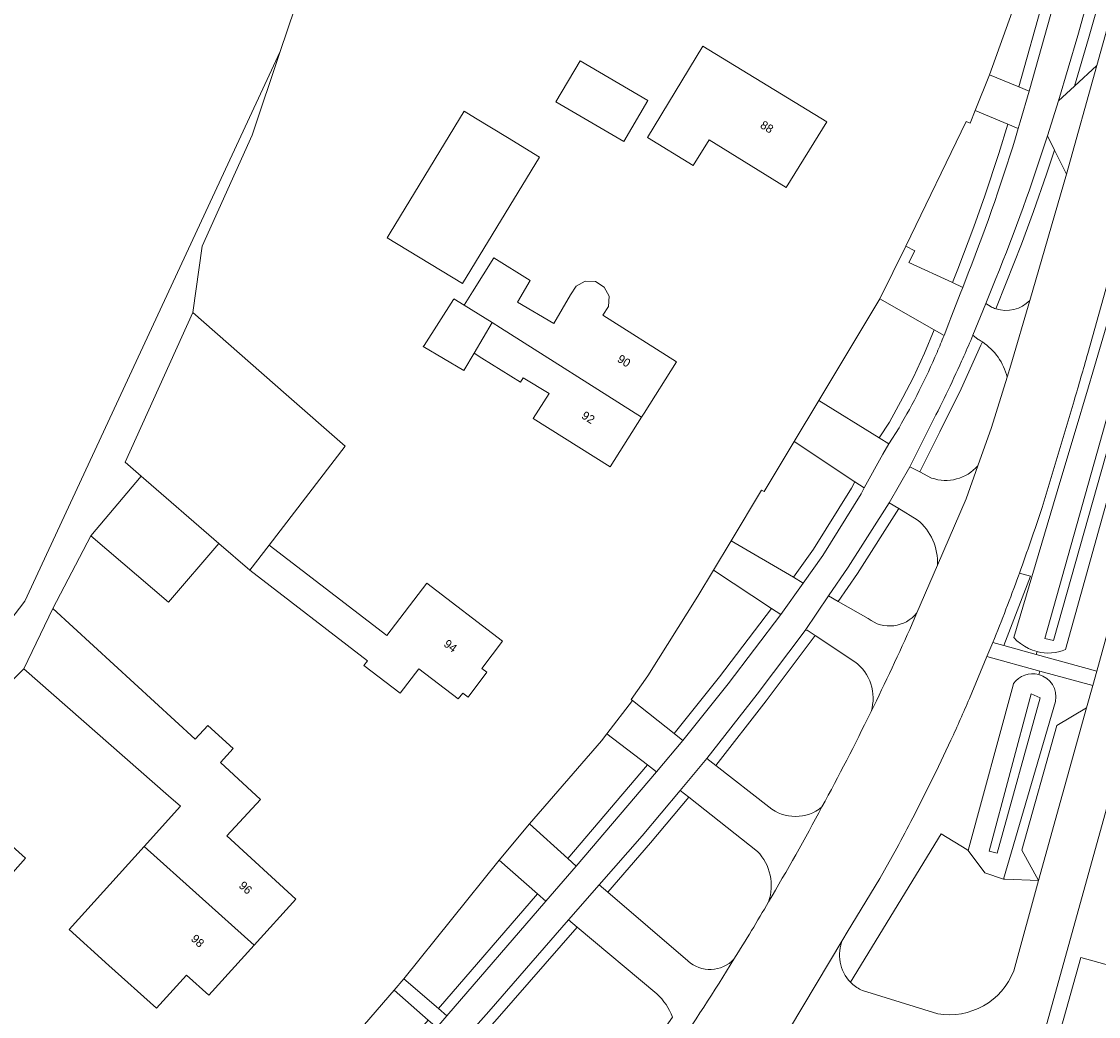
# Model space of a CAD drawing. Header units: metres. Extents: x 151448 to 154749, y 463108 to 465296.
# Tile 387 of 449: x 154098 to 154194, y 464697 to 464786. Entities that reach past the tile are written whole.
import ezdxf
from ezdxf.enums import TextEntityAlignment as Align

# ---------------------------------------------------------------- set-up
doc = ezdxf.new("R2010")
doc.units = ezdxf.units.M
for name, color, linetype, lineweight in [('B-PV-GR-BEPLANTING_CULTUUR_BOSPLANTSOEN-GV', 253, 'Continuous', 9), ('B-PV-GR-GRAS-GV', 253, 'Continuous', 9), ('B-PV-GW-TALUD_KRUIN-G', 253, 'Continuous', 9), ('B-PV-OG-BEBOUWING-GV', 1, 'Continuous', 9), ('B-PV-OG-BEBOUWING-T18', 2, 'Continuous', 9), ('B-PV-OG-TERREIN_BEGROEID-GV', 253, 'Continuous', 9), ('B-PV-OG-TERREIN_ERF-GV', 253, 'Continuous', 9), ('B-PV-VH-GESLOTENVERHARDING_ASFALT-GV', 253, 'Continuous', 9), ('B-PV-VH-OPENVERHARDING_BETONSTRAATSTEEN-GV', 253, 'Continuous', 9), ('B-PV-VH-OPENVERHARDING_STRAATBAKSTEEN-GV', 253, 'Continuous', 9), ('B-PV-VH-OPENVERHARDING_TEGEL-GV', 253, 'Continuous', 9)]:
    doc.layers.add(name, color=color, linetype=linetype, lineweight=lineweight)
doc.styles.add('Drong', font='txt', dxfattribs={"height": 1.8})

msp = doc.modelspace()

# ---------------------------------------------------------------- linework, layer by layer
at = {"layer": 'B-PV-GR-BEPLANTING_CULTUUR_BOSPLANTSOEN-GV', "flags": 128}
for points in [[(154181.92, 464712.15), (154181.795, 464712.226), (154179.517, 464713.617), (154171.443, 464700.388), (154171.524, 464700.297)], [(154185.993, 464701.412), (154188.206, 464709.463), (154185.205, 464709.566), (154185.08, 464709.57), (154183.42, 464710.14), (154181.92, 464712.15)], [(154172.494, 464699.639), (154179.204, 464697.579)]]:
    msp.add_lwpolyline(points, dxfattribs=at)
at = {"layer": 'B-PV-GR-BEPLANTING_CULTUUR_BOSPLANTSOEN-GV'}
for points in [[(154179.204, 464697.579, 0.356614), (154185.993, 464701.412)], [(154171.524, 464700.297, 0.082346), (154172.494, 464699.639)]]:
    msp.add_lwpolyline(points, format="xyb", dxfattribs=at)
at = {"layer": 'B-PV-GR-GRAS-GV', "flags": 128}
msp.add_lwpolyline([(153979.5, 464794.084), (153985.575, 464785.275), (153991.288, 464778.968), (153996.086, 464774.341), (154009.17, 464757.828), (154025.403, 464738.648), (154038.708, 464724.793), (154050.347, 464713.11), (154065.254, 464697.174), (154065.645, 464696.195), (154065.594, 464695.748), (154065.156, 464695.422), (154065.318, 464694.935), (154066.749, 464696.534), (154077.509, 464707.066), (154081.525, 464713.096), (154097.813, 464734.364), (154120.579, 464783.401), (154124.531, 464795.1)], dxfattribs=at)
at = {"layer": 'B-PV-GW-TALUD_KRUIN-G', "flags": 128}
for points in [[(154202.73, 464777.57), (154189.52, 464730.86), (154188.77, 464731.04), (154201.94, 464777.88)], [(154183.79, 464712.08), (154187.53, 464726.12), (154188.33, 464725.75), (154184.51, 464711.91)]]:
    msp.add_lwpolyline(points, close=True, dxfattribs=at)
at = {"layer": 'B-PV-OG-BEBOUWING-GV', "flags": 128}
for points in [[(154157.414, 464773.237), (154158.84, 464775.526), (154165.682, 464771.265), (154169.328, 464777.119), (154158.274, 464783.86), (154153.32, 464775.734)], [(154145.167, 464778.895), (154151.218, 464775.353), (154153.365, 464779.021), (154147.314, 464782.563)], [(154136.974, 464778.062), (154130.377, 464767.209), (154130.121, 464766.788), (154136.834, 464762.707), (154143.688, 464773.98), (154140.836, 464775.714), (154137.979, 464777.451)], [(154152.8, 464750.785), (154153.02, 464751.133), (154155.916, 464755.723), (154149.353, 464759.864), (154149.85, 464760.651), (154149.904, 464761.569), (154149.46, 464762.375), (154148.682, 464762.866), (154147.763, 464762.92), (154146.957, 464762.476), (154146.461, 464761.689), (154144.96, 464759.137), (154141.724, 464761.04), (154142.858, 464762.967), (154139.628, 464764.982), (154137.734, 464761.955), (154136.989, 464760.765), (154139.476, 464759.209), (154140.231, 464758.737)], [(154139.476, 464759.209), (154136.989, 464760.765), (154136.059, 464761.348), (154136.022, 464761.288), (154133.399, 464757.18), (154133.322, 464757.093), (154136.939, 464754.942), (154137.859, 464756.49)], [(154108.166, 464745.52), (154115.112, 464739.522), (154117.877, 464737.134), (154119.597, 464739.372), (154126.365, 464748.183), (154121.108, 464752.797), (154112.766, 464760.118), (154106.738, 464746.754)], [(154152.8, 464750.785), (154140.231, 464758.737), (154139.476, 464759.209), (154137.859, 464756.49), (154138.558, 464756.054), (154142.009, 464753.902), (154142.233, 464754.278), (154144.549, 464752.896), (154143.142, 464750.667), (154149.996, 464746.342)], [(154115.112, 464739.522), (154108.166, 464745.52), (154103.675, 464740.205), (154110.62, 464734.279)], [(154133.662, 464735.97), (154130.084, 464731.307), (154119.597, 464739.372), (154117.877, 464737.134), (154128.354, 464729.053), (154128.031, 464728.632), (154131.259, 464726.155), (154132.941, 464728.347), (154136.456, 464725.651), (154136.859, 464726.176), (154137.342, 464725.816), (154138.997, 464728.037), (154138.545, 464728.374), (154140.404, 464730.797)], [(154110.614, 464717.017), (154111.676, 464716.085), (154108.432, 464712.489), (154118.26, 464703.702), (154121.956, 464707.799), (154115.826, 464713.44), (154118.819, 464716.692), (154115.239, 464719.987), (154116.38, 464721.219), (154114.114, 464723.278), (154112.985, 464722.06), (154100.31, 464733.724), (154097.714, 464728.348)], [(154094.426, 464707.613), (154097.868, 464711.449), (154090.734, 464717.856), (154087.328, 464714.019), (154088.679, 464712.786)], [(154101.752, 464705.084), (154105.287, 464701.895), (154109.536, 464698.062), (154112.214, 464701.031), (154114.219, 464699.222), (154118.26, 464703.702), (154108.432, 464712.489)], [(154201.39, 464703.31), (154200.54, 464700.23), (154191.97, 464702.6), (154189.99, 464695.48), (154191.19, 464695.15), (154188.54, 464685.61), (154196.2, 464683.49), (154198.84, 464693.02), (154206.35, 464690.94), (154209.239, 464701.193), (154206.928, 464701.816)]]:
    msp.add_lwpolyline(points, close=True, dxfattribs=at)
at = {"layer": 'B-PV-OG-TERREIN_BEGROEID-GV', "flags": 128}
for points in [[(154183.825, 464781.304), (154186.432, 464780.24), (154188.62, 464787.997), (154188.928, 464789.126), (154189.944, 464792.831), (154188.298, 464793.735)], [(154186.432, 464780.24), (154187.362, 464779.86), (154189.567, 464787.672), (154189.885, 464788.833), (154190.846, 464792.336), (154189.944, 464792.831), (154188.928, 464789.126), (154188.62, 464787.997)], [(154191.397, 464780.305), (154192.655, 464784.551), (154193.929, 464789.064), (154194.113, 464789.736), (154193.175, 464790.097), (154192.966, 464789.332), (154191.694, 464784.829), (154189.966, 464778.997)], [(154191.397, 464780.305), (154193.408, 464782.145), (154194.325, 464785.437), (154195.292, 464789.282), (154194.113, 464789.736), (154193.929, 464789.064), (154192.655, 464784.551)], [(154108.166, 464745.52), (154106.738, 464746.754), (154112.766, 464760.118), (154113.604, 464766.036), (154118.058, 464775.939), (154120.579, 464783.401), (154097.813, 464734.364), (154081.525, 464713.096), (154077.509, 464707.066), (154083.904, 464713.326), (154094.715, 464725.328), (154097.714, 464728.348), (154100.31, 464733.724), (154103.675, 464740.205)], [(154176.364, 464766.026), (154177.176, 464765.609), (154176.644, 464764.572), (154180.529, 464762.776), (154180.998, 464763.987), (154182.425, 464767.756), (154183.4, 464770.505), (154184.664, 464774.309), (154185.468, 464776.912), (154182.553, 464778.144), (154182.089, 464776.991), (154181.738, 464777.161)], [(154202.73, 464777.57), (154201.94, 464777.88), (154188.77, 464731.04), (154189.52, 464730.86)], [(154202.73, 464777.57), (154189.52, 464730.86), (154188.77, 464731.04), (154201.94, 464777.88)], [(154168.598, 464752.275), (154173.998, 464748.935), (154174.897, 464750.349), (154176.106, 464752.522), (154177.038, 464754.36), (154178.028, 464756.497), (154178.894, 464758.565), (154174.037, 464761.321)], [(154160.786, 464739.762), (154166.347, 464736.498), (154168.122, 464738.998), (154171.517, 464744.46), (154171.825, 464745.019), (154166.395, 464748.612), (154163.717, 464744.158), (154163.505, 464744.285)], [(154172.662, 464744.465), (154171.825, 464745.019), (154171.517, 464744.46), (154168.122, 464738.998), (154166.347, 464736.498), (154167.213, 464735.989), (154168.955, 464738.444), (154172.38, 464743.954)], [(154170.339, 464734.339), (154172.054, 464736.851), (154175.743, 464742.634), (154174.889, 464743.155), (154171.219, 464737.402), (154169.468, 464734.837)], [(154164.382, 464733.724), (154159.203, 464737.129), (154157.806, 464734.804), (154153.354, 464727.724), (154151.879, 464725.598), (154152.003, 464725.512), (154155.704, 464722.574), (154159.737, 464727.622)], [(154165.216, 464733.176), (154164.382, 464733.724), (154159.737, 464727.622), (154155.704, 464722.574), (154156.487, 464721.953), (154160.526, 464727.007)], [(154168.289, 464731.323), (154167.576, 464731.799), (154167.374, 464731.769), (154163.118, 464726.084), (154158.618, 464720.336), (154159.407, 464719.721), (154163.912, 464725.476)], [(154183.79, 464712.08), (154184.51, 464711.91), (154188.33, 464725.75), (154187.53, 464726.12)], [(154183.79, 464712.08), (154187.53, 464726.12), (154188.33, 464725.75), (154184.51, 464711.91)], [(154142.793, 464714.504), (154146.221, 464711.415), (154153.338, 464719.772), (154149.712, 464722.531), (154149.236, 464721.91)], [(154146.221, 464711.415), (154146.964, 464710.745), (154154.135, 464719.165), (154153.338, 464719.772)], [(154157.024, 464716.882), (154156.238, 464717.501), (154152.842, 464713.456), (154149.024, 464709.08), (154149.782, 464708.428), (154153.602, 464712.806)], [(154143.521, 464708.267), (154140.09, 464711.269), (154131.608, 464700.703), (154134.684, 464698.04)], [(154134.684, 464698.04), (154135.441, 464697.386), (154144.273, 464707.609), (154143.521, 464708.267)], [(154147.054, 464705.302), (154146.288, 464705.945), (154139.172, 464697.79), (154132.542, 464690.323), (154133.273, 464689.64), (154139.923, 464697.129)], [(154125.656, 464688.647), (154129.51, 464693.042), (154129.961, 464692.647), (154133.78, 464697.004), (154130.727, 464699.676), (154123.189, 464690.944)]]:
    msp.add_lwpolyline(points, close=True, dxfattribs=at)
for points in [[(154202.369, 464779.418), (154202.464, 464779.76), (154199.303, 464780.639), (154195.76, 464767.97), (154194.205, 464762.201), (154192.59, 464756.45)], [(154186.496, 464736.881), (154187.469, 464736.611), (154185.099, 464730.417), (154187.99, 464729.616), (154188.066, 464729.891), (154187.671, 464729.998), (154187.294, 464730.158), (154186.933, 464730.354), (154186.593, 464730.583), (154186.277, 464730.844), (154185.987, 464731.134), (154190.1, 464744.94), (154191.38, 464749.208), (154192.65, 464753.48), (154193.035, 464754.789), (154195.12, 464761.87), (154196.31, 464766.129), (154197.46, 464770.4), (154200.121, 464779.36)], [(154200.121, 464779.36), (154197.46, 464770.4), (154196.31, 464766.129), (154195.12, 464761.87), (154193.035, 464754.789), (154192.65, 464753.48), (154191.38, 464749.208), (154190.1, 464744.94), (154185.987, 464731.134), (154186.277, 464730.844), (154186.593, 464730.583), (154186.933, 464730.354), (154187.294, 464730.158), (154187.671, 464729.998), (154188.066, 464729.891), (154188.38, 464729.807), (154188.702, 464729.765), (154189.026, 464729.749), (154189.35, 464729.759), (154189.673, 464729.794), (154189.992, 464729.855), (154190.305, 464729.941), (154190.61, 464730.051), (154204.05, 464778.26)], [(154204.05, 464778.26), (154190.61, 464730.051), (154190.305, 464729.941), (154189.992, 464729.855), (154189.673, 464729.794), (154189.35, 464729.759), (154189.026, 464729.749), (154188.702, 464729.765), (154188.38, 464729.807), (154188.066, 464729.891), (154187.99, 464729.616), (154193.395, 464728.119), (154197.596, 464743.306), (154196.16, 464746.07), (154202.49, 464768.83), (154205.14, 464770.333), (154207.365, 464778.396)], [(154186.396, 464776.519), (154185.468, 464776.912), (154184.664, 464774.309), (154183.4, 464770.505), (154182.425, 464767.756), (154180.998, 464763.987), (154180.529, 464762.776), (154181.438, 464762.356), (154181.932, 464763.629)], [(154184.388, 464760.441), (154185.323, 464762.769), (154186.67, 464766.196), (154187.759, 464769.127), (154188.923, 464772.45), (154189.629, 464774.594), (154189, 464775.881)], [(154189.629, 464774.594), (154188.923, 464772.45), (154187.759, 464769.127), (154186.67, 464766.196), (154185.323, 464762.769), (154184.388, 464760.441)], [(154187.423, 464761.18), (154190.682, 464772.44), (154189.629, 464774.594)], [(154184.394, 464763.138), (154183.497, 464760.905)], [(154183.497, 464760.905), (154183.961, 464760.615)], [(154179.771, 464758.067), (154178.894, 464758.565), (154178.028, 464756.497), (154177.038, 464754.36), (154176.106, 464752.522), (154174.897, 464750.349), (154173.998, 464748.935), (154174.849, 464748.408), (154175.757, 464749.837)], [(154182.807, 464757.719), (154182.351, 464758.101), (154182.15, 464757.611)], [(154178.498, 464749.907), (154176.731, 464746.365), (154177.617, 464745.901), (154179.393, 464749.462), (154181.294, 464753.3), (154183.068, 464757.215), (154183.19, 464757.485)], [(154183.19, 464757.485), (154183.068, 464757.215), (154181.294, 464753.3), (154179.393, 464749.462), (154177.617, 464745.901), (154178.664, 464745.355)], [(154182.785, 464746.453), (154184.005, 464749.867), (154185.403, 464754.345)], [(154175.743, 464742.634), (154172.054, 464736.851), (154170.339, 464734.339), (154173.007, 464732.816)], [(154177.384, 464741.631), (154175.743, 464742.634)], [(154188.519, 464742.738), (154188.49, 464742.65)], [(154177.36, 464733.325), (154179.182, 464737.568)], [(154171.809, 464728.976), (154168.289, 464731.323), (154163.912, 464725.476), (154159.407, 464719.721), (154164.16, 464716.017)], [(154188.221, 464727.834), (154188.304, 464728.137), (154183.585, 464729.425), (154182.033, 464725.684)], [(154188.206, 464709.463), (154186.72, 464712.16), (154189.82, 464723.28), (154192.49, 464724.856), (154193.042, 464726.844), (154188.304, 464728.137), (154188.221, 464727.834)], [(154171.443, 464700.388), (154179.517, 464713.617), (154181.795, 464712.226), (154181.92, 464712.15), (154185.946, 464726.895), (154185.98, 464727.022)], [(154185.98, 464727.022), (154185.946, 464726.895), (154181.92, 464712.15), (154183.42, 464710.14), (154185.08, 464709.57), (154189.711, 464725.431)], [(154189.711, 464725.431), (154185.08, 464709.57), (154185.205, 464709.566), (154188.206, 464709.463)], [(154173.211, 464724.415), (154173.264, 464724.527)], [(154180.391, 464721.99), (154179.057, 464719.174), (154176.99, 464715.06)], [(154163.147, 464712.056), (154157.024, 464716.882), (154153.602, 464712.806), (154149.782, 464708.428), (154156.923, 464702.287)], [(154175.549, 464712.339), (154174.05, 464709.65), (154171.12, 464704.85), (154170.737, 464704.192)], [(154154.153, 464699.339), (154147.054, 464705.302), (154139.923, 464697.129), (154133.273, 464689.64), (154143.251, 464680.327), (154148.15, 464686.705), (154155.55, 464697.285)]]:
    msp.add_lwpolyline(points, dxfattribs=at)
at = {"layer": 'B-PV-OG-TERREIN_BEGROEID-GV'}
for points in [[(154181.932, 464763.629, 0.02014), (154186.396, 464776.519)], [(154189, 464775.881, -0.018979), (154184.394, 464763.138)], [(154183.961, 464760.615, 0.037864), (154184.388, 464760.441)], [(154184.388, 464760.441, 0.284415), (154187.423, 464761.18)], [(154179.145, 464756.556, 0.006309), (154179.771, 464758.067)], [(154182.15, 464757.611, -0.003798), (154181.337, 464755.778)], [(154183.19, 464757.485, 0.021018), (154182.807, 464757.719)], [(154185.403, 464754.345, 0.186262), (154183.19, 464757.485)], [(154175.757, 464749.837, 0.03037), (154179.145, 464756.556)], [(154181.337, 464755.778, -0.0131), (154178.498, 464749.907)], [(154192.59, 464756.45, -0.001441), (154191.37, 464752.238)], [(154191.37, 464752.238, -0.003476), (154188.519, 464742.738)], [(154178.664, 464745.355, 0.308668), (154182.785, 464746.453)], [(154188.49, 464742.65, -0.007306), (154186.496, 464736.881)], [(154179.182, 464737.568, 0.244155), (154177.384, 464741.631)], [(154173.007, 464732.816, 0.407297), (154177.36, 464733.325)], [(154173.264, 464724.527, 0.321173), (154171.809, 464728.976)], [(154185.98, 464727.022, -0.315997), (154188.221, 464727.834)], [(154188.221, 464727.834, 0.315997), (154185.98, 464727.022)], [(154189.711, 464725.431, 0.393754), (154188.221, 464727.834)], [(154188.221, 464727.834, -0.393754), (154189.711, 464725.431)], [(154182.033, 464725.684, -0.005978), (154180.391, 464721.99)], [(154168.888, 464716.019, 0.009662), (154173.211, 464724.415)], [(154164.16, 464716.017, 0.354061), (154168.888, 464716.019)], [(154176.99, 464715.06, -0.010029), (154175.549, 464712.339)], [(154164.123, 464707.558, 0.278786), (154163.147, 464712.056)], [(154161.04, 464702.456, 0.009177), (154164.123, 464707.558)], [(154170.737, 464704.192, 0.304976), (154171.443, 464700.388)], [(154156.923, 464702.287, 0.406367), (154161.04, 464702.456)], [(154155.55, 464697.285, 0.127845), (154154.153, 464699.339)]]:
    msp.add_lwpolyline(points, format="xyb", dxfattribs=at)
at = {"layer": 'B-PV-OG-TERREIN_ERF-GV', "flags": 128}
for points in [[(154124.531, 464795.1), (154120.579, 464783.401), (154118.058, 464775.939), (154113.604, 464766.036), (154112.766, 464760.118), (154121.108, 464752.797), (154126.365, 464748.183), (154119.597, 464739.372), (154130.084, 464731.307), (154133.662, 464735.97), (154140.404, 464730.797), (154138.545, 464728.374), (154138.997, 464728.037), (154137.342, 464725.816), (154136.859, 464726.176), (154136.456, 464725.651), (154132.941, 464728.347), (154131.259, 464726.155), (154128.031, 464728.632), (154128.354, 464729.053), (154117.877, 464737.134), (154115.112, 464739.522), (154110.62, 464734.279), (154103.675, 464740.205), (154100.31, 464733.724), (154112.985, 464722.06), (154114.114, 464723.278), (154116.38, 464721.219), (154115.239, 464719.987), (154118.819, 464716.692), (154115.826, 464713.44), (154121.956, 464707.799), (154118.26, 464703.702), (154114.219, 464699.222), (154112.214, 464701.031), (154109.536, 464698.062), (154105.287, 464701.895), (154101.752, 464705.084), (154108.432, 464712.489), (154111.676, 464716.085), (154110.614, 464717.017), (154097.714, 464728.348), (154094.715, 464725.328)], [(154123.189, 464690.944), (154130.727, 464699.676), (154131.608, 464700.703), (154140.09, 464711.269), (154142.793, 464714.504), (154149.236, 464721.91), (154149.712, 464722.531), (154152.003, 464725.512), (154151.879, 464725.598), (154153.354, 464727.724), (154157.806, 464734.804), (154159.203, 464737.129), (154160.786, 464739.762), (154163.505, 464744.285), (154163.717, 464744.158), (154166.395, 464748.612), (154168.598, 464752.275), (154174.037, 464761.321), (154176.364, 464766.026), (154181.738, 464777.161), (154182.089, 464776.991), (154182.553, 464778.144), (154183.825, 464781.304), (154188.298, 464793.735)], [(154195.81, 464721.42), (154187.12, 464690.17)], [(154196.2, 464683.49), (154188.54, 464685.61), (154191.19, 464695.15), (154189.99, 464695.48), (154191.97, 464702.6), (154200.54, 464700.23)]]:
    msp.add_lwpolyline(points, dxfattribs=at)
for points in [[(154158.274, 464783.86), (154169.328, 464777.119), (154165.682, 464771.265), (154158.84, 464775.526), (154157.414, 464773.237), (154153.32, 464775.734)], [(154145.167, 464778.895), (154147.314, 464782.563), (154153.365, 464779.021), (154151.218, 464775.353)], [(154136.974, 464778.062), (154137.979, 464777.451), (154140.836, 464775.714), (154143.688, 464773.98), (154136.834, 464762.707), (154130.121, 464766.788), (154130.377, 464767.209)], [(154136.989, 464760.765), (154137.734, 464761.955), (154139.628, 464764.982), (154142.858, 464762.967), (154141.724, 464761.04), (154144.96, 464759.137), (154146.461, 464761.689), (154146.957, 464762.476), (154147.763, 464762.92), (154148.682, 464762.866), (154149.46, 464762.375), (154149.904, 464761.569), (154149.85, 464760.651), (154149.353, 464759.864), (154155.916, 464755.723), (154153.02, 464751.133), (154152.8, 464750.785), (154149.996, 464746.342), (154143.142, 464750.667), (154144.549, 464752.896), (154142.233, 464754.278), (154142.009, 464753.902), (154138.558, 464756.054), (154137.859, 464756.49), (154136.939, 464754.942), (154133.322, 464757.093), (154133.399, 464757.18), (154136.022, 464761.288), (154136.059, 464761.348)], [(154094.426, 464707.613), (154088.679, 464712.786), (154087.328, 464714.019), (154090.734, 464717.856), (154097.868, 464711.449)]]:
    msp.add_lwpolyline(points, close=True, dxfattribs=at)
at = {"layer": 'B-PV-VH-GESLOTENVERHARDING_ASFALT-GV', "flags": 128}
for points in [[(154195.722, 464809.346), (154193.476, 464801.692), (154192.23, 464797.387), (154190.846, 464792.336), (154189.885, 464788.833), (154189.567, 464787.672), (154187.362, 464779.86), (154186.572, 464777.12), (154186.396, 464776.519)], [(154189, 464775.881), (154189.966, 464778.997), (154191.694, 464784.829), (154192.966, 464789.332), (154193.175, 464790.097), (154194.51, 464794.976)], [(154194.325, 464785.437), (154193.408, 464782.145), (154190.682, 464772.44), (154187.423, 464761.18), (154185.743, 464755.433), (154185.403, 464754.345), (154184.005, 464749.867), (154182.785, 464746.453), (154181.732, 464743.507), (154179.182, 464737.568), (154177.36, 464733.325), (154176.937, 464732.339)], [(154181.932, 464763.629), (154181.438, 464762.356), (154181.269, 464761.921), (154180.389, 464759.654), (154180.195, 464759.156), (154179.771, 464758.067)], [(154182.351, 464758.101), (154183.497, 464760.905), (154184.394, 464763.138)], [(154192.59, 464756.45), (154194.205, 464762.201)], [(154182.15, 464757.611), (154182.351, 464758.101)], [(154120.46, 464676.839), (154121.589, 464677.88), (154124.301, 464681.036), (154125.81, 464682.742), (154128.454, 464685.719), (154131.479, 464689.126), (154132.542, 464690.323), (154139.172, 464697.79), (154146.288, 464705.945), (154149.024, 464709.08), (154152.842, 464713.456), (154156.238, 464717.501), (154158.618, 464720.336), (154163.118, 464726.084), (154167.374, 464731.769), (154169.468, 464734.837), (154171.219, 464737.402), (154174.889, 464743.155), (154176.731, 464746.365), (154178.498, 464749.907)], [(154175.757, 464749.837), (154174.849, 464748.408), (154174.327, 464747.485), (154172.662, 464744.465), (154172.38, 464743.954), (154168.955, 464738.444), (154167.213, 464735.989), (154165.216, 464733.176), (154160.526, 464727.007), (154156.487, 464721.953), (154154.135, 464719.165), (154146.964, 464710.745), (154144.273, 464707.609), (154135.441, 464697.386), (154134.533, 464696.344), (154130.713, 464691.988), (154126.828, 464687.556), (154124.077, 464684.494), (154122.425, 464682.67), (154119.729, 464679.692), (154118.724, 464678.499), (154117.317, 464676.825)], [(154188.49, 464742.65), (154188.519, 464742.738)], [(154186.406, 464736.632), (154186.496, 464736.881)], [(154182.033, 464725.684), (154183.585, 464729.425), (154184.13, 464730.685)], [(154173.264, 464724.527), (154173.211, 464724.415)], [(154176.99, 464715.06), (154179.057, 464719.174), (154180.391, 464721.99)], [(154164.49, 464693.9), (154164.801, 464694.251), (154170.737, 464704.192), (154171.12, 464704.85), (154174.05, 464709.65), (154175.549, 464712.339)]]:
    msp.add_lwpolyline(points, dxfattribs=at)
at = {"layer": 'B-PV-VH-GESLOTENVERHARDING_ASFALT-GV'}
for points in [[(154186.396, 464776.519, -0.02014), (154181.932, 464763.629)], [(154184.394, 464763.138, 0.018979), (154189, 464775.881)], [(154179.771, 464758.067, -0.006309), (154179.145, 464756.556)], [(154181.337, 464755.778, 0.003798), (154182.15, 464757.611)], [(154179.145, 464756.556, -0.03037), (154175.757, 464749.837)], [(154178.498, 464749.907, 0.0131), (154181.337, 464755.778)], [(154191.37, 464752.238, 0.001441), (154192.59, 464756.45)], [(154188.519, 464742.738, 0.003476), (154191.37, 464752.238)], [(154186.496, 464736.881, 0.007306), (154188.49, 464742.65)], [(154184.13, 464730.685, 0.009392), (154186.406, 464736.632)], [(154176.937, 464732.339, -0.008601), (154173.264, 464724.527)], [(154180.391, 464721.99, 0.005978), (154182.033, 464725.684)], [(154173.211, 464724.415, -0.009662), (154168.888, 464716.019)], [(154168.888, 464716.019, -0.010743), (154164.123, 464707.558)], [(154175.549, 464712.339, 0.010029), (154176.99, 464715.06)], [(154164.123, 464707.558, -0.009177), (154161.04, 464702.456)], [(154161.04, 464702.456, -0.012782), (154155.55, 464693.965)]]:
    msp.add_lwpolyline(points, format="xyb", dxfattribs=at)
at = {"layer": 'B-PV-VH-OPENVERHARDING_BETONSTRAATSTEEN-GV', "flags": 128}
for points in [[(154232.095, 464883.7), (154234.622, 464882.915), (154235.14, 464882.294), (154235.64, 464881), (154227.252, 464850.576), (154222.846, 464834.596), (154222.706, 464834.085), (154212.886, 464798.403), (154207.727, 464779.708), (154207.365, 464778.396), (154205.14, 464770.333), (154199.309, 464749.432), (154197.596, 464743.306), (154193.395, 464728.119), (154193.042, 464726.844), (154192.49, 464724.856), (154188.206, 464709.463), (154185.993, 464701.412)], [(154169.23, 464695.21), (154177.071, 464692.91), (154178.98, 464692.387), (154180.72, 464691.91), (154184.674, 464690.835), (154187.12, 464690.17), (154195.81, 464721.42), (154197.42, 464727.22), (154203.207, 464748.054), (154211.34, 464777.335), (154212.92, 464783.125), (154231.247, 464849.539), (154240.052, 464881.451)], [(154170.737, 464704.192), (154164.801, 464694.251)], [(154171.524, 464700.297), (154171.443, 464700.388)], [(154179.204, 464697.579), (154172.494, 464699.639)]]:
    msp.add_lwpolyline(points, dxfattribs=at)
msp.add_lwpolyline([(154188.206, 464709.463), (154192.49, 464724.856), (154189.82, 464723.28), (154186.72, 464712.16)], close=True, dxfattribs=at)
at = {"layer": 'B-PV-VH-OPENVERHARDING_BETONSTRAATSTEEN-GV'}
for points in [[(154171.443, 464700.388, -0.304976), (154170.737, 464704.192)], [(154185.993, 464701.412, -0.356614), (154179.204, 464697.579)], [(154172.494, 464699.639, -0.082346), (154171.524, 464700.297)]]:
    msp.add_lwpolyline(points, format="xyb", dxfattribs=at)
at = {"layer": 'B-PV-VH-OPENVERHARDING_STRAATBAKSTEEN-GV', "flags": 128}
for points in [[(154189.629, 464774.594), (154190.682, 464772.44), (154193.408, 464782.145), (154191.397, 464780.305), (154189.966, 464778.997), (154189, 464775.881)], [(154186.572, 464777.12), (154187.362, 464779.86), (154186.432, 464780.24), (154183.825, 464781.304), (154182.553, 464778.144), (154185.468, 464776.912), (154186.396, 464776.519)], [(154180.195, 464759.156), (154180.389, 464759.654), (154181.269, 464761.921), (154181.438, 464762.356), (154180.529, 464762.776), (154176.644, 464764.572), (154177.176, 464765.609), (154176.364, 464766.026), (154174.037, 464761.321), (154178.894, 464758.565), (154179.771, 464758.067)], [(154173.998, 464748.935), (154168.598, 464752.275), (154166.395, 464748.612), (154171.825, 464745.019), (154172.662, 464744.465), (154174.327, 464747.485), (154174.849, 464748.408)], [(154159.203, 464737.129), (154164.382, 464733.724), (154165.216, 464733.176), (154167.213, 464735.989), (154166.347, 464736.498), (154160.786, 464739.762)], [(154152.003, 464725.512), (154149.712, 464722.531), (154153.338, 464719.772), (154154.135, 464719.165), (154156.487, 464721.953), (154155.704, 464722.574)], [(154146.964, 464710.745), (154146.221, 464711.415), (154142.793, 464714.504), (154140.09, 464711.269), (154143.521, 464708.267), (154144.273, 464707.609)], [(154135.441, 464697.386), (154134.684, 464698.04), (154131.608, 464700.703), (154130.727, 464699.676), (154133.78, 464697.004), (154134.533, 464696.344)]]:
    msp.add_lwpolyline(points, close=True, dxfattribs=at)
for points in [[(154183.497, 464760.905), (154182.351, 464758.101), (154182.807, 464757.719)], [(154183.961, 464760.615), (154183.497, 464760.905)], [(154185.403, 464754.345), (154185.743, 464755.433), (154187.423, 464761.18)], [(154178.664, 464745.355), (154177.617, 464745.901), (154176.731, 464746.365), (154174.889, 464743.155)], [(154179.182, 464737.568), (154181.732, 464743.507), (154182.785, 464746.453)], [(154174.889, 464743.155), (154175.743, 464742.634), (154177.384, 464741.631)], [(154173.007, 464732.816), (154170.339, 464734.339), (154169.468, 464734.837), (154167.374, 464731.769), (154167.576, 464731.799), (154168.289, 464731.323), (154171.809, 464728.976)], [(154176.937, 464732.339), (154177.36, 464733.325)], [(154164.16, 464716.017), (154159.407, 464719.721), (154158.618, 464720.336), (154156.238, 464717.501), (154157.024, 464716.882), (154163.147, 464712.056)], [(154156.923, 464702.287), (154149.782, 464708.428), (154149.024, 464709.08), (154146.288, 464705.945), (154147.054, 464705.302), (154154.153, 464699.339)]]:
    msp.add_lwpolyline(points, dxfattribs=at)
at = {"layer": 'B-PV-VH-OPENVERHARDING_STRAATBAKSTEEN-GV'}
for points in [[(154184.388, 464760.441, -0.037864), (154183.961, 464760.615)], [(154187.423, 464761.18, -0.284415), (154184.388, 464760.441)], [(154182.807, 464757.719, -0.021018), (154183.19, 464757.485)], [(154183.19, 464757.485, -0.186262), (154185.403, 464754.345)], [(154182.785, 464746.453, -0.308668), (154178.664, 464745.355)], [(154177.384, 464741.631, -0.244155), (154179.182, 464737.568)], [(154177.36, 464733.325, -0.407297), (154173.007, 464732.816)], [(154173.264, 464724.527, 0.008601), (154176.937, 464732.339)], [(154171.809, 464728.976, -0.321173), (154173.264, 464724.527)], [(154164.123, 464707.558, 0.010743), (154168.888, 464716.019)], [(154168.888, 464716.019, -0.354061), (154164.16, 464716.017)], [(154163.147, 464712.056, -0.278786), (154164.123, 464707.558)], [(154155.55, 464693.965, 0.012782), (154161.04, 464702.456)], [(154161.04, 464702.456, -0.406367), (154156.923, 464702.287)], [(154154.153, 464699.339, -0.127845), (154155.55, 464697.285)]]:
    msp.add_lwpolyline(points, format="xyb", dxfattribs=at)
at = {"layer": 'B-PV-VH-OPENVERHARDING_TEGEL-GV', "flags": 128}
msp.add_lwpolyline([(154184.13, 464730.685), (154185.099, 464730.417), (154187.469, 464736.611), (154186.496, 464736.881), (154186.406, 464736.632)], dxfattribs=at)
at = {"layer": 'B-PV-VH-OPENVERHARDING_TEGEL-GV'}
msp.add_lwpolyline([(154186.406, 464736.632, -0.009392), (154184.13, 464730.685)], format="xyb", dxfattribs=at)
at = {"layer": 'B-PV-VH-OPENVERHARDING_TEGEL-GV', "flags": 128}
msp.add_lwpolyline([(154185.099, 464730.417), (154184.13, 464730.685), (154183.585, 464729.425), (154188.304, 464728.137), (154193.042, 464726.844), (154193.395, 464728.119), (154187.99, 464729.616)], close=True, dxfattribs=at)

# ---------------------------------------------------------------- texts
at = {"layer": 'B-PV-OG-BEBOUWING-T18', "style": 'Drong'}
for s, rotation, p in [('88', 328.3, (154163.981, 464776.665)), ('90', 327.7, (154151.235, 464755.8)), ('92', 327.7, (154148.05, 464750.754)), ('94', 323.3, (154135.759, 464730.386)), ('96', 318, (154117.488, 464708.818)), ('98', 318, (154113.214, 464704.08))]:
    msp.add_text(s, height=0.75, rotation=rotation, dxfattribs=at).set_placement(p, align=Align.MIDDLE)

doc.saveas('drawing.dxf')
